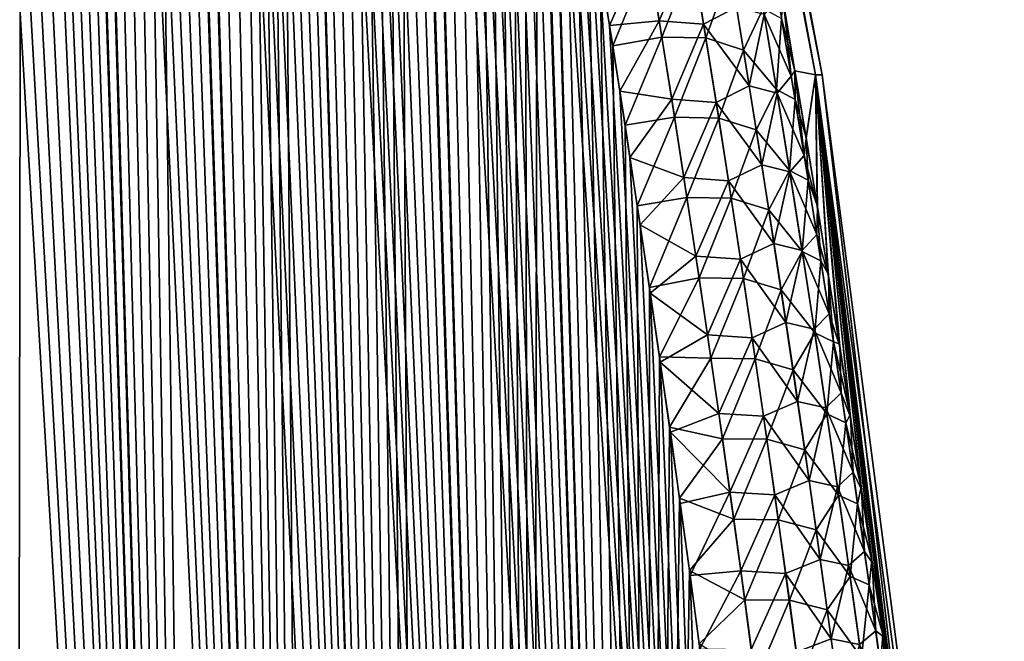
# Model space of a CAD drawing. Header units: metres. Extents: x -109 to 109, y -505 to 40.
# Tile 276 of 331: x 96.05 to 100.93, y -89.54 to -86.46. Entities that reach past the tile are written whole.
import ezdxf

# ---------------------------------------------------------------- set-up
doc = ezdxf.new("R2010")
doc.units = ezdxf.units.M
doc.layers.add('solid_K244224000C74', color=7, linetype='CONTINUOUS')

msp = doc.modelspace()

# ---------------------------------------------------------------- linework, layer by layer
at = {"layer": 'solid_K244224000C74'}
for points in [[(96.988808, -102.20826, 6.254889), (95.27697, -71.503578, 6.53662), (95.15696, -71.208015, 6.656155)], [(96.031097, -102.51619, 7.285695), (96.988808, -102.20826, 6.254889), (95.15696, -71.208015, 6.656155)], [(96.988808, -102.20826, 6.254889), (95.399109, -71.815559, 6.417885), (95.27697, -71.503578, 6.53662)], [(96.988808, -102.20826, 6.254889), (95.523384, -72.144058, 6.299978), (95.399109, -71.815559, 6.417885)], [(96.988808, -102.20826, 6.254889), (95.64978, -72.490303, 6.183001), (95.523384, -72.144058, 6.299978)], [(96.988808, -102.20826, 6.254889), (95.735229, -72.730751, 6.105526), (95.64978, -72.490303, 6.183001)], [(96.988808, -102.20826, 6.254889), (95.821625, -72.979095, 6.028484), (95.735229, -72.730751, 6.105526)], [(96.988808, -102.20826, 6.254889), (95.908951, -73.235809, 5.951913), (95.821625, -72.979095, 6.028484)], [(96.988808, -102.20826, 6.254889), (95.997215, -73.501213, 5.875841), (95.908951, -73.235809, 5.951913)], [(96.030968, -102.516228, -7.285848), (95.988724, -73.475449, -5.883099), (96.077942, -73.748535, -5.80736)], [(96.988808, -102.20826, 6.254889), (96.086418, -73.774803, 5.800235), (95.997215, -73.501213, 5.875841)], [(96.988739, -102.208282, -6.254954), (96.030968, -102.516228, -7.285848), (96.077942, -73.748535, -5.80736)], [(96.988739, -102.208282, -6.254954), (96.077942, -73.748535, -5.80736), (96.168098, -74.030197, -5.732124)], [(96.988808, -102.20826, 6.254889), (96.176552, -74.056953, 5.725134), (96.086418, -73.774803, 5.800235)], [(96.988739, -102.208282, -6.254954), (96.168098, -74.030197, -5.732124), (96.259163, -74.320992, -5.657441)], [(97.500847, -102.013214, 5.76339), (96.267593, -74.348221, 5.650591), (96.176552, -74.056953, 5.725134)], [(96.988808, -102.20826, 6.254889), (97.500847, -102.013214, 5.76339), (96.176552, -74.056953, 5.725134)], [(96.988739, -102.208282, -6.254954), (96.259163, -74.320992, -5.657441), (96.351135, -74.621262, -5.583342)], [(97.500847, -102.013214, 5.76339), (96.359535, -74.648949, 5.576636), (96.267593, -74.348221, 5.650591)], [(96.988739, -102.208282, -6.254954), (96.351135, -74.621262, -5.583342), (96.444038, -74.93042, -5.509779)], [(97.500847, -102.013214, 5.76339), (96.4524, -74.958549, 5.503222), (96.359535, -74.648949, 5.576636)], [(96.988739, -102.208282, -6.254954), (96.444038, -74.93042, -5.509779), (96.537849, -75.24894, -5.436807)], [(97.500847, -102.013214, 5.76339), (96.546165, -75.277489, 5.430403), (96.4524, -74.958549, 5.503222)], [(96.988739, -102.208282, -6.254954), (96.537849, -75.24894, -5.436807), (96.632523, -75.577469, -5.364494)], [(97.500847, -102.013214, 5.76339), (96.640778, -75.606422, 5.358247), (96.546165, -75.277489, 5.430403)], [(97.500809, -102.013229, -5.763428), (96.632523, -75.577469, -5.364494), (96.728035, -75.916359, -5.292876)], [(97.500809, -102.013229, -5.763428), (96.988739, -102.208282, -6.254954), (96.632523, -75.577469, -5.364494)], [(97.500847, -102.013214, 5.76339), (96.736237, -75.945686, 5.286789), (96.640778, -75.606422, 5.358247)], [(97.500809, -102.013229, -5.763428), (96.728035, -75.916359, -5.292876), (96.824448, -76.264938, -5.221884)], [(98.034813, -101.790199, 5.28903), (96.832565, -76.294632, 5.215962), (96.736237, -75.945686, 5.286789)], [(97.500847, -102.013214, 5.76339), (98.034813, -101.790199, 5.28903), (96.736237, -75.945686, 5.286789)], [(97.500809, -102.013229, -5.763428), (96.824448, -76.264938, -5.221884), (96.921692, -76.623795, -5.151593)], [(98.034813, -101.790199, 5.28903), (96.929733, -76.653824, 5.145841), (96.832565, -76.294632, 5.215962)], [(97.500809, -102.013229, -5.763428), (96.921692, -76.623795, -5.151593), (97.019707, -76.993675, -5.082095)], [(98.034813, -101.790199, 5.28903), (97.027657, -77.02401, 5.076514), (96.929733, -76.653824, 5.145841)], [(97.500809, -102.013229, -5.763428), (97.019707, -76.993675, -5.082095), (97.093697, -77.278625, -5.030526)], [(98.034813, -101.790199, 5.28903), (97.101578, -77.309166, 5.025076), (97.027657, -77.02401, 5.076514)], [(97.500809, -102.013229, -5.763428), (97.093697, -77.278625, -5.030526), (97.168152, -77.569496, -4.979365)], [(98.034813, -101.790199, 5.28903), (97.175957, -77.600235, 4.974047), (97.101578, -77.309166, 5.025076)], [(97.500809, -102.013229, -5.763428), (97.168152, -77.569496, -4.979365), (97.24305, -77.866501, -4.928641)], [(98.034813, -101.790199, 5.28903), (97.250771, -77.897423, 4.923458), (97.175957, -77.600235, 4.974047)], [(97.500809, -102.013229, -5.763428), (97.24305, -77.866501, -4.928641), (97.318336, -78.169998, -4.878407)], [(98.034813, -101.790199, 5.28903), (97.325966, -78.20108, 4.873359), (97.250771, -77.897423, 4.923458)], [(98.034782, -101.790215, -5.289052), (97.318336, -78.169998, -4.878407), (97.393974, -78.480354, -4.828711)], [(98.034782, -101.790215, -5.289052), (97.500809, -102.013229, -5.763428), (97.318336, -78.169998, -4.878407)], [(98.591003, -101.537849, 4.832366), (97.401512, -78.511574, 4.8238), (97.325966, -78.20108, 4.873359)], [(98.034813, -101.790199, 5.28903), (98.591003, -101.537849, 4.832366), (97.325966, -78.20108, 4.873359)], [(98.034782, -101.790215, -5.289052), (97.393974, -78.480354, -4.828711), (97.469925, -78.797905, -4.779597)], [(98.591003, -101.537849, 4.832366), (97.477364, -78.829239, 4.774825), (97.401512, -78.511574, 4.8238)], [(98.034782, -101.790215, -5.289052), (97.469925, -78.797905, -4.779597), (97.546257, -79.122101, -4.730983)], [(98.591003, -101.537849, 4.832366), (97.553589, -79.153534, 4.72635), (97.477364, -78.829239, 4.774825)], [(98.034782, -101.790215, -5.289052), (97.546257, -79.122101, -4.730983), (97.622955, -79.452934, -4.682872)], [(98.591003, -101.537849, 4.832366), (97.630188, -79.484444, 4.67838), (97.553589, -79.153534, 4.72635)], [(98.034782, -101.790215, -5.289052), (97.622955, -79.452934, -4.682872), (97.699974, -79.790833, -4.635328)], [(98.591003, -101.537849, 4.832366), (97.707085, -79.822395, 4.630979), (97.630188, -79.484444, 4.67838)], [(98.034782, -101.790215, -5.289052), (97.699974, -79.790833, -4.635328), (97.777237, -80.1362, -4.588417)], [(98.591003, -101.537849, 4.832366), (97.784225, -80.167801, 4.58421), (97.707085, -79.822395, 4.630979)], [(99.997498, -86.734787, -1.243413), (98.681618, -79.883408, -1.653362), (98.743149, -79.883408)], [(99.896339, -86.715981, -2.479674), (99.839737, -86.384171, -2.507635), (98.681618, -79.883408, -1.653362)], [(99.997498, -86.734787, -1.243413), (99.896339, -86.715981, -2.479674), (98.681618, -79.883408, -1.653362)], [(98.681618, -79.883408, 1.653345), (100.030373, -86.734787), (98.743149, -79.883408)], [(98.681618, -79.883408, 1.653345), (99.997498, -86.734787, 1.243407), (100.030373, -86.734787)], [(98.681618, -79.883408, 1.653345), (99.896347, -86.716026, 2.47967), (99.997498, -86.734787, 1.243407)], [(98.681618, -79.883408, 1.653345), (99.840546, -86.38884, 2.507232), (99.896347, -86.716026, 2.47967)], [(100.030373, -86.734787), (99.997498, -86.734787, -1.243413), (98.743149, -79.883408)], [(98.034782, -101.790215, -5.289052), (97.777237, -80.1362, -4.588417), (97.854675, -80.489479, -4.542201)], [(98.591003, -101.537849, 4.832366), (97.861549, -80.52108, 4.538137), (97.784225, -80.167801, 4.58421)], [(98.034782, -101.790215, -5.289052), (97.854675, -80.489479, -4.542201), (97.93235, -80.85038, -4.496626)], [(98.591003, -101.537849, 4.832366), (97.939087, -80.881958, 4.492708), (97.861549, -80.52108, 4.538137)], [(98.590981, -101.537857, -4.83238), (97.93235, -80.85038, -4.496626), (98.010307, -81.218491, -4.451626)], [(98.590981, -101.537857, -4.83238), (98.034782, -101.790215, -5.289052), (97.93235, -80.85038, -4.496626)], [(98.591003, -101.537849, 4.832366), (98.016907, -81.250023, 4.447854), (97.939087, -80.881958, 4.492708)], [(98.590981, -101.537857, -4.83238), (98.010307, -81.218491, -4.451626), (98.088455, -81.594299, -4.407284)], [(99.169128, -101.255699, 4.394562), (98.094917, -81.625755, 4.403658), (98.016907, -81.250023, 4.447854)], [(98.591003, -101.537849, 4.832366), (99.169128, -101.255699, 4.394562), (98.016907, -81.250023, 4.447854)], [(98.590981, -101.537857, -4.83238), (98.088455, -81.594299, -4.407284), (98.166718, -81.978287, -4.363683)], [(99.169128, -101.255699, 4.394562), (98.173027, -82.009644, 4.360203), (98.094917, -81.625755, 4.403658)], [(98.590981, -101.537857, -4.83238), (98.166718, -81.978287, -4.363683), (98.24498, -82.370941, -4.320904)], [(99.169128, -101.255699, 4.394562), (98.251137, -82.402161, 4.317571), (98.173027, -82.009644, 4.360203)], [(98.590981, -101.537857, -4.83238), (98.24498, -82.370941, -4.320904), (98.307571, -82.691444, -4.287289)], [(99.169128, -101.255699, 4.394562), (98.313606, -82.722519, 4.284074), (98.251137, -82.402161, 4.317571)], [(98.590981, -101.537857, -4.83238), (98.307571, -82.691444, -4.287289), (98.37027, -83.016991, -4.254097)], [(99.169128, -101.255699, 4.394562), (98.376175, -83.047913, 4.251), (98.313606, -82.722519, 4.284074)], [(98.590981, -101.537857, -4.83238), (98.37027, -83.016991, -4.254097), (98.433029, -83.347778, -4.221364)], [(99.169128, -101.255699, 4.394562), (98.438797, -83.378532, 4.218385), (98.376175, -83.047913, 4.251)], [(98.590981, -101.537857, -4.83238), (98.433029, -83.347778, -4.221364), (98.495781, -83.68409, -4.189146)], [(99.169128, -101.255699, 4.394562), (98.501411, -83.714645, 4.186284), (98.438797, -83.378532, 4.218385)], [(98.590981, -101.537857, -4.83238), (98.495781, -83.68409, -4.189146), (98.558464, -84.026222, -4.157496)], [(99.169128, -101.255699, 4.394562), (98.56395, -84.056557, 4.154752), (98.501411, -83.714645, 4.186284)], [(98.590981, -101.537857, -4.83238), (98.558464, -84.026222, -4.157496), (98.620995, -84.374458, -4.126469)], [(99.169128, -101.255699, 4.394562), (98.626343, -84.404549, 4.123841), (98.56395, -84.056557, 4.154752)], [(99.169113, -101.255707, -4.394574), (98.590981, -101.537857, -4.83238), (98.620995, -84.374458, -4.126469)], [(99.169113, -101.255707, -4.394574), (98.620995, -84.374458, -4.126469), (98.683319, -84.729095, -4.096117)], [(99.169128, -101.255699, 4.394562), (98.688522, -84.758911, 4.093605), (98.626343, -84.404549, 4.123841)], [(99.169113, -101.255707, -4.394574), (98.683319, -84.729095, -4.096117), (98.745522, -85.08976, -4.066353)], [(99.769524, -100.941902, 3.976326), (98.750572, -85.119278, 4.063957), (98.688522, -84.758911, 4.093605)], [(99.169128, -101.255699, 4.394562), (99.769524, -100.941902, 3.976326), (98.688522, -84.758911, 4.093605)], [(99.169113, -101.255707, -4.394574), (98.745522, -85.08976, -4.066353), (98.807693, -85.45607, -4.037097)], [(99.769524, -100.941902, 3.976326), (98.812592, -85.485268, 4.034816), (98.750572, -85.119278, 4.063957)], [(99.169113, -101.255707, -4.394574), (98.807693, -85.45607, -4.037097), (98.869736, -85.828354, -4.008418)], [(99.769524, -100.941902, 3.976326), (98.874474, -85.857208, 4.006253), (98.812592, -85.485268, 4.034816)], [(99.169113, -101.255707, -4.394574), (98.869736, -85.828354, -4.008418), (98.931557, -86.20697, -3.98039)], [(99.769524, -100.941902, 3.976326), (98.92588, -86.171959, 3.982943), (98.874474, -85.857208, 4.006253)], [(99.16098, -86.07869, 3.787536), (98.92588, -86.171959, 3.982943), (98.977074, -86.491272, 3.960125)], [(99.16098, -86.07869, 3.787536), (98.977074, -86.491272, 3.960125), (99.223808, -86.467018, 3.760672)], [(99.16098, -86.07869, 3.787536), (99.223808, -86.467018, 3.760672), (99.380249, -86.095856, 3.546837)], [(99.223808, -86.467018, 3.760672), (99.443558, -86.483704, 3.520901), (99.380249, -86.095856, 3.546837)], [(99.606316, -86.399803, 3.257241), (99.380249, -86.095856, 3.546837), (99.443558, -86.483704, 3.520901)], [(99.173347, -86.151054, -3.781919), (98.993057, -86.592247, -3.953082), (98.931557, -86.20697, -3.98039)], [(99.237343, -86.548218, -3.754664), (98.993057, -86.592247, -3.953082), (99.173347, -86.151054, -3.781919)], [(99.237343, -86.548218, -3.754664), (99.173347, -86.151054, -3.781919), (99.39045, -86.155029, -3.542225)], [(99.237343, -86.548218, -3.754664), (99.39045, -86.155029, -3.542225), (99.455032, -86.552055, -3.515849)], [(99.455032, -86.552055, -3.515849), (99.39045, -86.155029, -3.542225), (99.576523, -86.217209, -3.26851)], [(99.769524, -100.941902, 3.976326), (98.977074, -86.491272, 3.960125), (98.92588, -86.171959, 3.982943)], [(99.169113, -101.255707, -4.394574), (98.931557, -86.20697, -3.98039), (98.993057, -86.592247, -3.953082)], [(99.455032, -86.552055, -3.515849), (99.576523, -86.217209, -3.26851), (99.64135, -86.612564, -3.243114)], [(99.64135, -86.612564, -3.243114), (99.576523, -86.217209, -3.26851), (99.738983, -86.406425, -2.963382)], [(99.743813, -86.436714, 2.962026), (99.877846, -86.742188, 2.634201), (99.812401, -86.350334, 2.658139)], [(99.812401, -86.350334, 2.658139), (99.877846, -86.742188, 2.634201), (99.840546, -86.38884, 2.507232)], [(99.606316, -86.399803, 3.257241), (99.443558, -86.483704, 3.520901), (99.669662, -86.790207, 3.232683)], [(99.606316, -86.399803, 3.257241), (99.669662, -86.790207, 3.232683), (99.743813, -86.436714, 2.962026)], [(99.64135, -86.612564, -3.243114), (99.738983, -86.406425, -2.963382), (99.804901, -86.807838, -2.938668)], [(99.804901, -86.807838, -2.938668), (99.738983, -86.406425, -2.963382), (99.830368, -86.45668, -2.651213)], [(99.830368, -86.45668, -2.651213), (99.839737, -86.384171, -2.507635), (99.896339, -86.715981, -2.479674)], [(99.877846, -86.742188, 2.634201), (99.896347, -86.716026, 2.47967), (99.840546, -86.38884, 2.507232)], [(99.669662, -86.790207, 3.232683), (99.807671, -86.826149, 2.938136), (99.743813, -86.436714, 2.962026)], [(99.743813, -86.436714, 2.962026), (99.807671, -86.826149, 2.938136), (99.877846, -86.742188, 2.634201)], [(99.804901, -86.807838, -2.938668), (99.830368, -86.45668, -2.651213), (99.896767, -86.856766, -2.627053)], [(99.896767, -86.856766, -2.627053), (99.830368, -86.45668, -2.651213), (99.896339, -86.715981, -2.479674)], [(99.223808, -86.467018, 3.760672), (98.977074, -86.491272, 3.960125), (99.028, -86.815353, 3.937837)], [(99.769524, -100.941902, 3.976326), (99.028, -86.815353, 3.937837), (98.977074, -86.491272, 3.960125)], [(99.223808, -86.467018, 3.760672), (99.028, -86.815353, 3.937837), (99.285339, -86.855659, 3.734917)], [(99.223808, -86.467018, 3.760672), (99.285339, -86.855659, 3.734917), (99.443558, -86.483704, 3.520901)], [(99.285339, -86.855659, 3.734917), (99.505547, -86.871849, 3.496047), (99.443558, -86.483704, 3.520901)], [(99.669662, -86.790207, 3.232683), (99.443558, -86.483704, 3.520901), (99.505547, -86.871849, 3.496047)], [(99.237343, -86.548218, -3.754664), (99.054153, -86.984535, -3.926562), (98.993057, -86.592247, -3.953082)], [(99.29998, -86.945709, -3.728562), (99.054153, -86.984535, -3.926562), (99.237343, -86.548218, -3.754664)], [(99.29998, -86.945709, -3.728562), (99.237343, -86.548218, -3.754664), (99.455032, -86.552055, -3.515849)], [(99.29998, -86.945709, -3.728562), (99.455032, -86.552055, -3.515849), (99.518234, -86.949379, -3.490603)], [(99.518234, -86.949379, -3.490603), (99.455032, -86.552055, -3.515849), (99.64135, -86.612564, -3.243114)], [(99.169113, -101.255707, -4.394574), (98.993057, -86.592247, -3.953082), (99.054153, -86.984535, -3.926562)], [(99.518234, -86.949379, -3.490603), (99.64135, -86.612564, -3.243114), (99.704773, -87.008186, -3.218815)], [(99.704773, -87.008186, -3.218815), (99.64135, -86.612564, -3.243114), (99.804901, -86.807838, -2.938668)], [(99.807671, -86.826149, 2.938136), (99.941872, -87.134293, 2.611311), (99.877846, -86.742188, 2.634201)], [(99.877846, -86.742188, 2.634201), (99.941872, -87.134293, 2.611311), (99.896347, -86.716026, 2.47967)], [(99.95166, -87.046486, -2.452749), (99.896339, -86.715981, -2.479674), (99.997498, -86.734787, -1.243413)], [(99.896767, -86.856766, -2.627053), (99.896339, -86.715981, -2.479674), (99.95166, -87.046486, -2.452749)], [(99.997498, -86.734787, 1.243407), (99.896347, -86.716026, 2.47967), (99.952332, -87.050514, 2.452427)], [(99.941872, -87.134293, 2.611311), (99.952332, -87.050514, 2.452427), (99.896347, -86.716026, 2.47967)], [(100.006653, -87.381424, -2.426422), (99.95166, -87.046486, -2.452749), (99.997498, -86.734787, -1.243413)], [(99.997498, -86.734787, 1.243407), (99.952332, -87.050514, 2.452427), (100.007973, -87.389549, 2.425797)], [(100.841072, -93.622726, -2.095746), (99.997498, -86.734787, -1.243413), (100.030373, -86.734787)], [(100.061295, -87.720985, -2.400732), (100.006653, -87.381424, -2.426422), (99.997498, -86.734787, -1.243413)], [(100.116058, -88.068329, -2.375503), (100.061295, -87.720985, -2.400732), (99.997498, -86.734787, -1.243413)], [(100.170448, -88.420753, -2.350999), (100.116058, -88.068329, -2.375503), (99.997498, -86.734787, -1.243413)], [(100.224449, -88.778465, -2.327257), (100.170448, -88.420753, -2.350999), (99.997498, -86.734787, -1.243413)], [(100.277992, -89.141251, -2.304237), (100.224449, -88.778465, -2.327257), (99.997498, -86.734787, -1.243413)], [(100.330971, -89.508499, -2.281815), (100.277992, -89.141251, -2.304237), (99.997498, -86.734787, -1.243413)], [(100.383362, -89.880417, -2.260041), (100.330971, -89.508499, -2.281815), (99.997498, -86.734787, -1.243413)], [(100.435165, -90.257248, -2.238969), (100.383362, -89.880417, -2.260041), (99.997498, -86.734787, -1.243413)], [(100.486359, -90.639229, -2.218654), (100.435165, -90.257248, -2.238969), (99.997498, -86.734787, -1.243413)], [(100.536919, -91.026596, -2.19915), (100.486359, -90.639229, -2.218654), (99.997498, -86.734787, -1.243413)], [(100.586823, -91.419594, -2.180511), (100.536919, -91.026596, -2.19915), (99.997498, -86.734787, -1.243413)], [(100.636047, -91.818466, -2.162793), (100.586823, -91.419594, -2.180511), (99.997498, -86.734787, -1.243413)], [(100.684563, -92.22345, -2.14605), (100.636047, -91.818466, -2.162793), (99.997498, -86.734787, -1.243413)], [(100.724663, -92.567818, -2.132692), (100.684563, -92.22345, -2.14605), (99.997498, -86.734787, -1.243413)], [(100.76413, -92.915703, -2.119822), (100.724663, -92.567818, -2.132692), (99.997498, -86.734787, -1.243413)], [(100.802933, -93.267281, -2.107489), (100.76413, -92.915703, -2.119822), (99.997498, -86.734787, -1.243413)], [(100.841072, -93.622726, -2.095746), (100.802933, -93.267281, -2.107489), (99.997498, -86.734787, -1.243413)], [(99.997498, -86.734787, 1.243407), (100.93364, -93.64727), (100.030373, -86.734787)], [(99.997498, -86.734787, 1.243407), (100.841072, -93.622757, 2.095751), (100.93364, -93.64727)], [(99.997498, -86.734787, 1.243407), (100.803185, -93.269585, 2.107414), (100.841072, -93.622757, 2.095751)], [(99.997498, -86.734787, 1.243407), (100.764633, -92.920235, 2.119659), (100.803185, -93.269585, 2.107414)], [(99.997498, -86.734787, 1.243407), (100.725433, -92.574524, 2.132435), (100.764633, -92.920235, 2.119659)], [(99.997498, -86.734787, 1.243407), (100.6856, -92.232285, 2.145692), (100.725433, -92.574524, 2.132435)], [(99.997498, -86.734787, 1.243407), (100.637161, -91.82766, 2.162396), (100.6856, -92.232285, 2.145692)], [(99.997498, -86.734787, 1.243407), (100.588013, -91.429131, 2.180073), (100.637161, -91.82766, 2.162396)], [(99.997498, -86.734787, 1.243407), (100.538185, -91.036461, 2.198669), (100.588013, -91.429131, 2.180073)], [(99.997498, -86.734787, 1.243407), (100.487701, -90.649399, 2.21813), (100.538185, -91.036461, 2.198669)], [(99.997498, -86.734787, 1.243407), (100.436592, -90.267723, 2.2384), (100.487701, -90.649399, 2.21813)], [(99.997498, -86.734787, 1.243407), (100.384865, -89.89119, 2.259426), (100.436592, -90.267723, 2.2384)], [(99.997498, -86.734787, 1.243407), (100.332542, -89.519554, 2.281152), (100.384865, -89.89119, 2.259426)], [(99.997498, -86.734787, 1.243407), (100.279648, -89.15258, 2.303526), (100.332542, -89.519554, 2.281152)], [(99.997498, -86.734787, 1.243407), (100.226173, -88.790054, 2.326497), (100.279648, -89.15258, 2.303526)], [(99.997498, -86.734787, 1.243407), (100.172256, -88.432602, 2.350189), (100.226173, -88.790054, 2.326497)], [(99.997498, -86.734787, 1.243407), (100.117943, -88.080421, 2.374642), (100.172256, -88.432602, 2.350189)], [(99.997498, -86.734787, 1.243407), (100.063263, -87.733315, 2.399818), (100.117943, -88.080421, 2.374642)], [(99.997498, -86.734787, 1.243407), (100.007973, -87.389549, 2.425797), (100.063263, -87.733315, 2.399818)], [(100.93364, -93.64727), (100.841072, -93.622726, -2.095746), (100.030373, -86.734787)], [(99.669662, -86.790207, 3.232683), (99.505547, -86.871849, 3.496047), (99.731659, -87.180878, 3.209183)], [(99.669662, -86.790207, 3.232683), (99.731659, -87.180878, 3.209183), (99.807671, -86.826149, 2.938136)], [(99.769524, -100.941902, 3.976326), (99.078613, -87.144394, 3.916119), (99.028, -86.815353, 3.937837)], [(99.285339, -86.855659, 3.734917), (99.028, -86.815353, 3.937837), (99.078613, -87.144394, 3.916119)], [(99.704773, -87.008186, -3.218815), (99.804901, -86.807838, -2.938668), (99.869362, -87.209511, -2.91506)], [(99.731659, -87.180878, 3.209183), (99.870155, -87.215836, 2.915284), (99.807671, -86.826149, 2.938136)], [(99.869362, -87.209511, -2.91506), (99.804901, -86.807838, -2.938668), (99.896767, -86.856766, -2.627053)], [(99.807671, -86.826149, 2.938136), (99.870155, -87.215836, 2.915284), (99.941872, -87.134293, 2.611311)], [(99.285339, -86.855659, 3.734917), (99.078613, -87.144394, 3.916119), (99.345566, -87.244598, 3.710244)], [(99.285339, -86.855659, 3.734917), (99.345566, -87.244598, 3.710244), (99.505547, -86.871849, 3.496047)], [(99.345566, -87.244598, 3.710244), (99.566216, -87.260269, 3.472251), (99.505547, -86.871849, 3.496047)], [(99.731659, -87.180878, 3.209183), (99.505547, -86.871849, 3.496047), (99.566216, -87.260269, 3.472251)], [(99.869362, -87.209511, -2.91506), (99.896767, -86.856766, -2.627053), (99.961693, -87.257095, -2.60398)], [(99.961693, -87.257095, -2.60398), (99.896767, -86.856766, -2.627053), (99.95166, -87.046486, -2.452749)], [(99.29998, -86.945709, -3.728562), (99.114769, -87.384048, -3.900871), (99.054153, -86.984535, -3.926562)], [(99.361259, -87.343506, -3.70359), (99.114769, -87.384048, -3.900871), (99.29998, -86.945709, -3.728562)], [(99.361259, -87.343506, -3.70359), (99.29998, -86.945709, -3.728562), (99.518234, -86.949379, -3.490603)], [(99.169113, -101.255707, -4.394574), (99.054153, -86.984535, -3.926562), (99.114769, -87.384048, -3.900871)], [(99.361259, -87.343506, -3.70359), (99.518234, -86.949379, -3.490603), (99.580063, -87.347, -3.466463)], [(99.580063, -87.347, -3.466463), (99.518234, -86.949379, -3.490603), (99.704773, -87.008186, -3.218815)], [(99.580063, -87.347, -3.466463), (99.704773, -87.008186, -3.218815), (99.766808, -87.404083, -3.195592)], [(99.766808, -87.404083, -3.195592), (99.704773, -87.008186, -3.218815), (99.869362, -87.209511, -2.91506)], [(99.941872, -87.134293, 2.611311), (100.007973, -87.389549, 2.425797), (99.952332, -87.050514, 2.452427)], [(99.961693, -87.257095, -2.60398), (99.95166, -87.046486, -2.452749), (100.006653, -87.381424, -2.426422)], [(99.870155, -87.215836, 2.915284), (100.004478, -87.526619, 2.589448), (99.941872, -87.134293, 2.611311)], [(99.941872, -87.134293, 2.611311), (100.004478, -87.526619, 2.589448), (100.007973, -87.389549, 2.425797)], [(99.769524, -100.941902, 3.976326), (99.128914, -87.478348, 3.894952), (99.078613, -87.144394, 3.916119)], [(99.345566, -87.244598, 3.710244), (99.078613, -87.144394, 3.916119), (99.128914, -87.478348, 3.894952)], [(99.731659, -87.180878, 3.209183), (99.566216, -87.260269, 3.472251), (99.792305, -87.571808, 3.186718)], [(99.731659, -87.180878, 3.209183), (99.792305, -87.571808, 3.186718), (99.870155, -87.215836, 2.915284)], [(99.766808, -87.404083, -3.195592), (99.869362, -87.209511, -2.91506), (99.932373, -87.611443, -2.892534)], [(99.792305, -87.571808, 3.186718), (99.931274, -87.605766, 2.893448), (99.870155, -87.215836, 2.915284)], [(99.932373, -87.611443, -2.892534), (99.869362, -87.209511, -2.91506), (99.961693, -87.257095, -2.60398)], [(99.870155, -87.215836, 2.915284), (99.931274, -87.605766, 2.893448), (100.004478, -87.526619, 2.589448)], [(99.345566, -87.244598, 3.710244), (99.128914, -87.478348, 3.894952), (99.404495, -87.633827, 3.686632)], [(99.345566, -87.244598, 3.710244), (99.404495, -87.633827, 3.686632), (99.566216, -87.260269, 3.472251)], [(99.404495, -87.633827, 3.686632), (99.625572, -87.648956, 3.44949), (99.566216, -87.260269, 3.472251)], [(99.792305, -87.571808, 3.186718), (99.566216, -87.260269, 3.472251), (99.625572, -87.648956, 3.44949)], [(99.932373, -87.611443, -2.892534), (99.961693, -87.257095, -2.60398), (100.025146, -87.657661, -2.581972)], [(100.025146, -87.657661, -2.581972), (99.961693, -87.257095, -2.60398), (100.006653, -87.381424, -2.426422)], [(99.361259, -87.343506, -3.70359), (99.175156, -87.789948, -3.875802), (99.114769, -87.384048, -3.900871)], [(99.169113, -101.255707, -4.394574), (99.114769, -87.384048, -3.900871), (99.175156, -87.789948, -3.875802)], [(99.421188, -87.741608, -3.679723), (99.175156, -87.789948, -3.875802), (99.361259, -87.343506, -3.70359)], [(99.421188, -87.741608, -3.679723), (99.361259, -87.343506, -3.70359), (99.580063, -87.347, -3.466463)], [(99.421188, -87.741608, -3.679723), (99.580063, -87.347, -3.466463), (99.640511, -87.744904, -3.443404)], [(99.640511, -87.744904, -3.443404), (99.580063, -87.347, -3.466463), (99.766808, -87.404083, -3.195592)], [(100.025146, -87.657661, -2.581972), (100.006653, -87.381424, -2.426422), (100.061295, -87.720985, -2.400732)], [(99.640511, -87.744904, -3.443404), (99.766808, -87.404083, -3.195592), (99.827469, -87.80024, -3.173419)], [(99.827469, -87.80024, -3.173419), (99.766808, -87.404083, -3.195592), (99.932373, -87.611443, -2.892534)], [(100.004478, -87.526619, 2.589448), (100.063263, -87.733315, 2.399818), (100.007973, -87.389549, 2.425797)], [(99.769524, -100.941902, 3.976326), (99.179077, -87.816612, 3.874193), (99.128914, -87.478348, 3.894952)], [(99.404495, -87.633827, 3.686632), (99.128914, -87.478348, 3.894952), (99.179077, -87.816612, 3.874193)], [(99.931274, -87.605766, 2.893448), (100.065689, -87.919182, 2.568589), (100.004478, -87.526619, 2.589448)], [(100.004478, -87.526619, 2.589448), (100.065689, -87.919182, 2.568589), (100.063263, -87.733315, 2.399818)], [(99.792305, -87.571808, 3.186718), (99.625572, -87.648956, 3.44949), (99.851608, -87.96299, 3.165268)], [(99.792305, -87.571808, 3.186718), (99.851608, -87.96299, 3.165268), (99.931274, -87.605766, 2.893448)], [(99.827469, -87.80024, -3.173419), (99.932373, -87.611443, -2.892534), (99.993942, -88.013626, -2.871066)], [(99.851608, -87.96299, 3.165268), (99.991035, -87.995926, 2.872607), (99.931274, -87.605766, 2.893448)], [(99.931274, -87.605766, 2.893448), (99.991035, -87.995926, 2.872607), (100.065689, -87.919182, 2.568589)], [(99.993942, -88.013626, -2.871066), (99.932373, -87.611443, -2.892534), (100.025146, -87.657661, -2.581972)], [(99.404495, -87.633827, 3.686632), (99.179077, -87.816612, 3.874193), (99.462143, -88.023338, 3.664061)], [(99.404495, -87.633827, 3.686632), (99.462143, -88.023338, 3.664061), (99.625572, -87.648956, 3.44949)], [(99.462143, -88.023338, 3.664061), (99.683624, -88.03791, 3.427745), (99.625572, -87.648956, 3.44949)], [(99.851608, -87.96299, 3.165268), (99.625572, -87.648956, 3.44949), (99.683624, -88.03791, 3.427745)], [(99.993942, -88.013626, -2.871066), (100.025146, -87.657661, -2.581972), (100.087151, -88.058472, -2.561002)], [(100.087151, -88.058472, -2.561002), (100.025146, -87.657661, -2.581972), (100.061295, -87.720985, -2.400732)], [(100.087151, -88.058472, -2.561002), (100.061295, -87.720985, -2.400732), (100.116058, -88.068329, -2.375503)], [(99.421188, -87.741608, -3.679723), (99.225273, -88.133133, -3.8554), (99.175156, -87.789948, -3.875802)], [(99.479767, -88.139999, -3.656938), (99.225273, -88.133133, -3.8554), (99.421188, -87.741608, -3.679723)], [(99.479767, -88.139999, -3.656938), (99.421188, -87.741608, -3.679723), (99.640511, -87.744904, -3.443404)], [(99.479767, -88.139999, -3.656938), (99.640511, -87.744904, -3.443404), (99.6996, -88.143074, -3.421403)], [(99.6996, -88.143074, -3.421403), (99.640511, -87.744904, -3.443404), (99.827469, -87.80024, -3.173419)], [(100.065689, -87.919182, 2.568589), (100.117943, -88.080421, 2.374642), (100.063263, -87.733315, 2.399818)], [(99.169113, -101.255707, -4.394574), (99.175156, -87.789948, -3.875802), (99.225273, -88.133133, -3.8554)], [(99.769524, -100.941902, 3.976326), (99.229057, -88.159355, 3.853881), (99.179077, -87.816612, 3.874193)], [(99.462143, -88.023338, 3.664061), (99.179077, -87.816612, 3.874193), (99.229057, -88.159355, 3.853881)], [(99.6996, -88.143074, -3.421403), (99.827469, -87.80024, -3.173419), (99.886749, -88.196648, -3.152275)], [(99.886749, -88.196648, -3.152275), (99.827469, -87.80024, -3.173419), (99.993942, -88.013626, -2.871066)], [(99.991035, -87.995926, 2.872607), (100.125504, -88.311958, 2.548712), (100.065689, -87.919182, 2.568589)], [(100.065689, -87.919182, 2.568589), (100.125504, -88.311958, 2.548712), (100.117943, -88.080421, 2.374642)], [(99.851608, -87.96299, 3.165268), (99.683624, -88.03791, 3.427745), (99.909576, -88.354416, 3.144809)], [(99.851608, -87.96299, 3.165268), (99.909576, -88.354416, 3.144809), (99.991035, -87.995926, 2.872607)], [(99.886749, -88.196648, -3.152275), (99.993942, -88.013626, -2.871066), (100.05407, -88.416046, -2.850629)], [(99.909576, -88.354416, 3.144809), (100.049438, -88.386314, 2.852738), (99.991035, -87.995926, 2.872607)], [(99.991035, -87.995926, 2.872607), (100.049438, -88.386314, 2.852738), (100.125504, -88.311958, 2.548712)], [(100.05407, -88.416046, -2.850629), (99.993942, -88.013626, -2.871066), (100.087151, -88.058472, -2.561002)], [(99.462143, -88.023338, 3.664061), (99.229057, -88.159355, 3.853881), (99.518509, -88.413124, 3.642508)], [(99.462143, -88.023338, 3.664061), (99.518509, -88.413124, 3.642508), (99.683624, -88.03791, 3.427745)], [(99.518509, -88.413124, 3.642508), (99.740387, -88.427116, 3.406993), (99.683624, -88.03791, 3.427745)], [(99.909576, -88.354416, 3.144809), (99.683624, -88.03791, 3.427745), (99.740387, -88.427116, 3.406993)], [(100.05407, -88.416046, -2.850629), (100.087151, -88.058472, -2.561002), (100.14769, -88.459496, -2.541046)], [(100.087151, -88.058472, -2.561002), (100.116058, -88.068329, -2.375503), (100.170448, -88.420753, -2.350999)], [(100.14769, -88.459496, -2.541046), (100.087151, -88.058472, -2.561002), (100.170448, -88.420753, -2.350999)], [(100.125504, -88.311958, 2.548712), (100.172256, -88.432602, 2.350189), (100.117943, -88.080421, 2.374642)], [(99.169113, -101.255707, -4.394574), (99.225273, -88.133133, -3.8554), (99.275131, -88.481049, -3.8355)], [(99.479767, -88.139999, -3.656938), (99.275131, -88.481049, -3.8355), (99.225273, -88.133133, -3.8554)], [(99.769524, -100.941902, 3.976326), (99.27877, -88.506805, 3.83407), (99.229057, -88.159355, 3.853881)], [(99.518509, -88.413124, 3.642508), (99.229057, -88.159355, 3.853881), (99.27877, -88.506805, 3.83407)], [(99.53701, -88.538673, -3.635211), (99.275131, -88.481049, -3.8355), (99.479767, -88.139999, -3.656938)], [(99.53701, -88.538673, -3.635211), (99.479767, -88.139999, -3.656938), (99.6996, -88.143074, -3.421403)], [(99.53701, -88.538673, -3.635211), (99.6996, -88.143074, -3.421403), (99.757332, -88.541512, -3.400437)], [(99.757332, -88.541512, -3.400437), (99.6996, -88.143074, -3.421403), (99.886749, -88.196648, -3.152275)], [(99.757332, -88.541512, -3.400437), (99.886749, -88.196648, -3.152275), (99.944664, -88.5933, -3.132134)], [(99.944664, -88.5933, -3.132134), (99.886749, -88.196648, -3.152275), (100.05407, -88.416046, -2.850629)], [(100.049438, -88.386314, 2.852738), (100.183929, -88.704941, 2.529795), (100.125504, -88.311958, 2.548712)], [(100.125504, -88.311958, 2.548712), (100.183929, -88.704941, 2.529795), (100.172256, -88.432602, 2.350189)], [(99.909576, -88.354416, 3.144809), (99.740387, -88.427116, 3.406993), (99.966217, -88.746071, 3.125322)], [(99.909576, -88.354416, 3.144809), (99.966217, -88.746071, 3.125322), (100.049438, -88.386314, 2.852738)], [(99.966217, -88.746071, 3.125322), (100.106506, -88.776917, 2.833821), (100.049438, -88.386314, 2.852738)], [(100.049438, -88.386314, 2.852738), (100.106506, -88.776917, 2.833821), (100.183929, -88.704941, 2.529795)], [(99.518509, -88.413124, 3.642508), (99.27877, -88.506805, 3.83407), (99.573601, -88.803162, 3.621952)], [(99.518509, -88.413124, 3.642508), (99.573601, -88.803162, 3.621952), (99.740387, -88.427116, 3.406993)], [(99.573601, -88.803162, 3.621952), (99.79586, -88.816559, 3.387214), (99.740387, -88.427116, 3.406993)], [(99.966217, -88.746071, 3.125322), (99.740387, -88.427116, 3.406993), (99.79586, -88.816559, 3.387214)], [(99.944664, -88.5933, -3.132134), (100.05407, -88.416046, -2.850629), (100.11277, -88.818703, -2.8312)], [(100.11277, -88.818703, -2.8312), (100.05407, -88.416046, -2.850629), (100.14769, -88.459496, -2.541046)], [(100.14769, -88.459496, -2.541046), (100.170448, -88.420753, -2.350999), (100.224449, -88.778465, -2.327257)], [(100.183929, -88.704941, 2.529795), (100.226173, -88.790054, 2.326497), (100.172256, -88.432602, 2.350189)], [(99.169113, -101.255707, -4.394574), (99.275131, -88.481049, -3.8355), (99.324646, -88.833939, -3.816157)], [(99.53701, -88.538673, -3.635211), (99.324646, -88.833939, -3.816157), (99.275131, -88.481049, -3.8355)], [(99.769524, -100.941902, 3.976326), (99.32814, -88.859207, 3.814814), (99.27877, -88.506805, 3.83407)], [(99.573601, -88.803162, 3.621952), (99.27877, -88.506805, 3.83407), (99.32814, -88.859207, 3.814814)], [(100.11277, -88.818703, -2.8312), (100.14769, -88.459496, -2.541046), (100.206795, -88.860748, -2.52208)], [(100.206795, -88.860748, -2.52208), (100.14769, -88.459496, -2.541046), (100.224449, -88.778465, -2.327257)], [(99.592926, -88.937614, -3.614518), (99.324646, -88.833939, -3.816157), (99.53701, -88.538673, -3.635211)], [(99.592926, -88.937614, -3.614518), (99.53701, -88.538673, -3.635211), (99.757332, -88.541512, -3.400437)], [(99.592926, -88.937614, -3.614518), (99.757332, -88.541512, -3.400437), (99.813721, -88.940201, -3.380482)], [(99.813721, -88.940201, -3.380482), (99.757332, -88.541512, -3.400437), (99.944664, -88.5933, -3.132134)], [(99.813721, -88.940201, -3.380482), (99.944664, -88.5933, -3.132134), (100.001228, -88.990189, -3.112974)], [(100.001228, -88.990189, -3.112974), (99.944664, -88.5933, -3.132134), (100.11277, -88.818703, -2.8312)], [(99.966217, -88.746071, 3.125322), (99.79586, -88.816559, 3.387214), (100.02153, -89.137947, 3.106783)], [(99.966217, -88.746071, 3.125322), (100.02153, -89.137947, 3.106783), (100.106506, -88.776917, 2.833821)], [(100.106506, -88.776917, 2.833821), (100.240974, -89.098137, 2.511815), (100.183929, -88.704941, 2.529795)], [(100.183929, -88.704941, 2.529795), (100.240974, -89.098137, 2.511815), (100.226173, -88.790054, 2.326497)], [(100.02153, -89.137947, 3.106783), (100.162231, -89.16774, 2.815833), (100.106506, -88.776917, 2.833821)], [(100.106506, -88.776917, 2.833821), (100.162231, -89.16774, 2.815833), (100.240974, -89.098137, 2.511815)], [(100.206795, -88.860748, -2.52208), (100.224449, -88.778465, -2.327257), (100.277992, -89.141251, -2.304237)], [(100.240974, -89.098137, 2.511815), (100.279648, -89.15258, 2.303526), (100.226173, -88.790054, 2.326497)], [(99.169113, -101.255707, -4.394574), (99.324646, -88.833939, -3.816157), (99.373741, -89.192024, -3.797422)], [(99.592926, -88.937614, -3.614518), (99.373741, -89.192024, -3.797422), (99.324646, -88.833939, -3.816157)], [(99.573601, -88.803162, 3.621952), (99.32814, -88.859207, 3.814814), (99.37709, -89.216782, 3.796166)], [(99.573601, -88.803162, 3.621952), (99.37709, -89.216782, 3.796166), (99.627419, -89.193451, 3.602373)], [(99.573601, -88.803162, 3.621952), (99.627419, -89.193451, 3.602373), (99.79586, -88.816559, 3.387214)], [(99.627419, -89.193451, 3.602373), (99.850044, -89.206245, 3.368385), (99.79586, -88.816559, 3.387214)], [(100.02153, -89.137947, 3.106783), (99.79586, -88.816559, 3.387214), (99.850044, -89.206245, 3.368385)], [(100.001228, -88.990189, -3.112974), (100.11277, -88.818703, -2.8312), (100.170059, -89.221581, -2.812754)], [(100.170059, -89.221581, -2.812754), (100.11277, -88.818703, -2.8312), (100.206795, -88.860748, -2.52208)], [(99.769524, -100.941902, 3.976326), (99.37709, -89.216782, 3.796166), (99.32814, -88.859207, 3.814814)], [(100.170059, -89.221581, -2.812754), (100.206795, -88.860748, -2.52208), (100.264473, -89.262199, -2.50408)], [(100.264473, -89.262199, -2.50408), (100.206795, -88.860748, -2.52208), (100.277992, -89.141251, -2.304237)], [(99.647514, -89.336807, -3.594837), (99.373741, -89.192024, -3.797422), (99.592926, -88.937614, -3.614518)], [(99.647514, -89.336807, -3.594837), (99.592926, -88.937614, -3.614518), (99.813721, -88.940201, -3.380482)], [(99.647514, -89.336807, -3.594837), (99.813721, -88.940201, -3.380482), (99.868759, -89.339127, -3.361514)], [(99.868759, -89.339127, -3.361514), (99.813721, -88.940201, -3.380482), (100.001228, -88.990189, -3.112974)], [(99.868759, -89.339127, -3.361514), (100.001228, -88.990189, -3.112974), (100.056435, -89.387299, -3.094773)], [(100.056435, -89.387299, -3.094773), (100.001228, -88.990189, -3.112974), (100.170059, -89.221581, -2.812754)], [(100.02153, -89.137947, 3.106783), (99.850044, -89.206245, 3.368385), (100.075539, -89.530045, 3.089171)], [(100.02153, -89.137947, 3.106783), (100.075539, -89.530045, 3.089171), (100.162231, -89.16774, 2.815833)], [(100.162231, -89.16774, 2.815833), (100.296654, -89.491524, 2.494749), (100.240974, -89.098137, 2.511815)], [(100.240974, -89.098137, 2.511815), (100.296654, -89.491524, 2.494749), (100.279648, -89.15258, 2.303526)], [(100.264473, -89.262199, -2.50408), (100.277992, -89.141251, -2.304237), (100.330971, -89.508499, -2.281815)], [(100.075539, -89.530045, 3.089171), (100.216629, -89.558762, 2.798753), (100.162231, -89.16774, 2.815833)], [(100.162231, -89.16774, 2.815833), (100.216629, -89.558762, 2.798753), (100.296654, -89.491524, 2.494749)], [(100.296654, -89.491524, 2.494749), (100.332542, -89.519554, 2.281152), (100.279648, -89.15258, 2.303526)], [(99.169113, -101.255707, -4.394574), (99.373741, -89.192024, -3.797422), (99.42234, -89.55555, -3.77935)], [(99.647514, -89.336807, -3.594837), (99.42234, -89.55555, -3.77935), (99.373741, -89.192024, -3.797422)], [(99.627419, -89.193451, 3.602373), (99.37709, -89.216782, 3.796166), (99.425537, -89.579773, 3.778177)], [(99.769524, -100.941902, 3.976326), (99.425537, -89.579773, 3.778177), (99.37709, -89.216782, 3.796166)], [(99.627419, -89.193451, 3.602373), (99.425537, -89.579773, 3.778177), (99.679977, -89.583984, 3.583749)], [(99.627419, -89.193451, 3.602373), (99.679977, -89.583984, 3.583749), (99.850044, -89.206245, 3.368385)], [(99.679977, -89.583984, 3.583749), (99.902946, -89.596153, 3.350487), (99.850044, -89.206245, 3.368385)], [(100.075539, -89.530045, 3.089171), (99.850044, -89.206245, 3.368385), (99.902946, -89.596153, 3.350487)], [(100.056435, -89.387299, -3.094773), (100.170059, -89.221581, -2.812754), (100.225929, -89.624672, -2.79527)], [(100.225929, -89.624672, -2.79527), (100.170059, -89.221581, -2.812754), (100.264473, -89.262199, -2.50408)], [(100.225929, -89.624672, -2.79527), (100.264473, -89.262199, -2.50408), (100.320717, -89.663864, -2.487025)], [(100.320717, -89.663864, -2.487025), (100.264473, -89.262199, -2.50408), (100.330971, -89.508499, -2.281815)], [(99.700783, -89.736252, -3.576146), (99.42234, -89.55555, -3.77935), (99.647514, -89.336807, -3.594837)], [(99.700783, -89.736252, -3.576146), (99.647514, -89.336807, -3.594837), (99.868759, -89.339127, -3.361514)], [(99.700783, -89.736252, -3.576146), (99.868759, -89.339127, -3.361514), (99.922462, -89.738289, -3.343513)], [(99.922462, -89.738289, -3.343513), (99.868759, -89.339127, -3.361514), (100.056435, -89.387299, -3.094773)], [(99.922462, -89.738289, -3.343513), (100.056435, -89.387299, -3.094773), (100.110298, -89.78463, -3.07751)], [(100.110298, -89.78463, -3.07751), (100.056435, -89.387299, -3.094773), (100.225929, -89.624672, -2.79527)], [(100.075539, -89.530045, 3.089171), (99.902946, -89.596153, 3.350487), (100.128227, -89.922356, 3.072468)], [(100.075539, -89.530045, 3.089171), (100.128227, -89.922356, 3.072468), (100.216629, -89.558762, 2.798753)], [(100.216629, -89.558762, 2.798753), (100.350967, -89.885101, 2.47858), (100.296654, -89.491524, 2.494749)], [(100.296654, -89.491524, 2.494749), (100.350967, -89.885101, 2.47858), (100.332542, -89.519554, 2.281152)], [(100.320717, -89.663864, -2.487025), (100.330971, -89.508499, -2.281815), (100.383362, -89.880417, -2.260041)], [(100.350967, -89.885101, 2.47858), (100.384865, -89.89119, 2.259426), (100.332542, -89.519554, 2.281152)]]:
    msp.add_3dface(points, dxfattribs=at)

doc.saveas('drawing.dxf')
